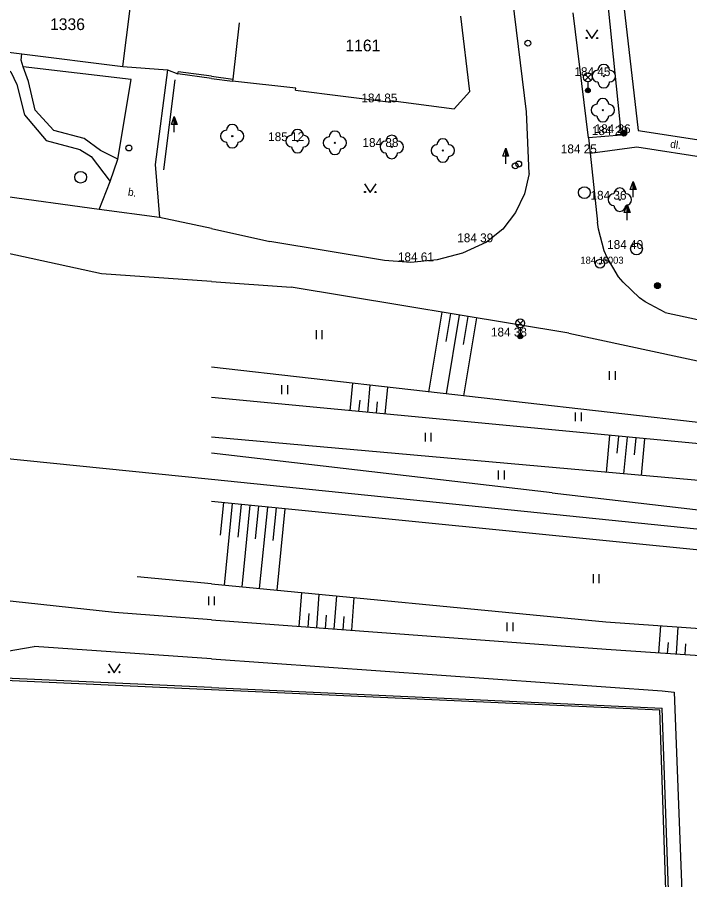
# Model space of a CAD drawing. Extents: x -539515 to -538098, y -1182060 to -1180157.
# Drawn here: x -539391.6 to -539334.2, y -1180593.5 to -1180520 of the extents above; entities that cross this region are included whole.
import ezdxf

# ---------------------------------------------------------------- set-up
doc = ezdxf.new("R2010")
doc.units = 0
for name, color, linetype in [('Vrstva 10', 7, 'Continuous'), ('Vrstva 11', 7, 'Continuous'), ('Vrstva 13', 7, 'Continuous'), ('Vrstva 14', 7, 'Continuous'), ('Vrstva 15', 7, 'Continuous'), ('Vrstva 21', 7, 'Continuous'), ('Vrstva 22', 7, 'Continuous'), ('Vrstva 23', 7, 'Continuous'), ('Vrstva 25', 7, 'Continuous'), ('Vrstva 27', 7, 'Continuous'), ('Vrstva 28', 7, 'Continuous'), ('Vrstva 33', 7, 'Continuous'), ('Vrstva 36', 7, 'Continuous'), ('Vrstva 4', 7, 'Continuous'), ('Vrstva 40', 7, 'Continuous'), ('Vrstva 47', 7, 'Continuous'), ('Vrstva 5', 7, 'Continuous'), ('Vrstva 7', 7, 'Continuous')]:
    doc.layers.add(name, color=color, linetype=linetype)

msp = doc.modelspace()

# ---------------------------------------------------------------- linework, layer by layer
at = {"layer": 'Vrstva 10'}
for p, q in [((-539348.14, -1180528.117), (-539349.63, -1180515.938)), ((-539342.87, -1180530.313), (-539344.18, -1180519.672)), ((-539347.92, -1180533.352), (-539348.14, -1180528.117)), ((-539342.87, -1180530.313), (-539342.72, -1180531.641)), ((-539342.72, -1180531.641), (-539342.1, -1180537.5)), ((-539347.92, -1180533.352), (-539348.308, -1180535.088)), ((-539384.58, -1180536.43), (-539401.65, -1180534.109)), ((-539348.308, -1180535.088), (-539349.071, -1180536.696)), ((-539379.43, -1180537.11), (-539384.58, -1180536.43)), ((-539375, -1180538.047), (-539379.43, -1180537.11)), ((-539349.071, -1180536.696), (-539350.169, -1180538.096)), ((-539384.38, -1180541.898), (-539404.62, -1180537.5)), ((-539375, -1180538.047), (-539370.02, -1180539.148)), ((-539350.169, -1180538.096), (-539351.55, -1180539.219)), ((-539360.25, -1180540.781), (-539370.02, -1180539.148)), ((-539351.55, -1180539.219), (-539353.599, -1180540.143)), ((-539358.008, -1180540.934), (-539360.25, -1180540.781)), ((-539355.771, -1180540.72), (-539358.008, -1180540.934)), ((-539353.599, -1180540.143), (-539355.771, -1180540.72)), ((-539375, -1180542.563), (-539384.38, -1180541.898)), ((-539375, -1180542.563), (-539368.2, -1180543.039)), ((-539344.527, -1180546.975), (-539368.2, -1180543.039)), ((-539336.33, -1180545.211), (-539316.91, -1180549.38)), ((-539344.527, -1180546.975), (-539326.09, -1180550.93)), ((-539383.27, -1180570.781), (-539421.22, -1180566.63)), ((-539375, -1180571.398), (-539383.27, -1180570.781)), ((-539375, -1180571.398), (-539341.35, -1180573.898)), ((-539394.18, -1180574.367), (-539390.12, -1180573.656)), ((-539375, -1180574.727), (-539390.12, -1180573.656)), ((-539341.35, -1180573.898), (-539325.45, -1180574.961)), ((-539375, -1180574.727), (-539336.57, -1180577.453)), ((-539336.57, -1180577.453), (-539335.56, -1180577.547)), ((-539335.56, -1180577.547), (-539334.42, -1180606.688))]:
    msp.add_line(p, q, dxfattribs=at)
for points in [[(-539341.515, -1180539.954), (-539342.021, -1180538.097), (-539342.1, -1180537.5)], [(-539340.291, -1180542.161), (-539341.279, -1180540.508), (-539341.515, -1180539.954)], [(-539338.52, -1180543.957), (-539339.915, -1180542.631), (-539340.291, -1180542.161)], [(-539336.33, -1180545.211), (-539338.031, -1180544.309), (-539338.52, -1180543.957)]]:
    msp.add_lwpolyline(points, dxfattribs=at)
at = {"layer": 'Vrstva 11'}
for p, q in [((-539341.18, -1180519.242), (-539340.08, -1180530.094)), ((-539381.86, -1180525.359), (-539391.045, -1180524.262)), ((-539378.75, -1180524.539), (-539379.79, -1180532.602)), ((-539382.99, -1180532.13), (-539381.86, -1180525.359)), ((-539340.08, -1180530.094), (-539342.87, -1180530.313)), ((-539342.72, -1180531.641), (-539338.74, -1180531.102)), ((-539338.74, -1180531.102), (-539302.56, -1180536.719)), ((-539379.79, -1180532.602), (-539379.43, -1180537.11)), ((-539384.58, -1180536.43), (-539383.63, -1180534.04))]:
    msp.add_line(p, q, dxfattribs=at)
for points in [[(-539388.44, -1180529.7), (-539390.03, -1180527.97), (-539390.6, -1180525.52), (-539391.045, -1180524.262), (-539391.24, -1180523.71), (-539391.171, -1180523.163)], [(-539394.56, -1180523.85), (-539393.03, -1180523.99), (-539392.11, -1180524.71), (-539391.61, -1180525.79), (-539390.94, -1180528.37), (-539389.1, -1180530.56)], [(-539383.63, -1180534.04), (-539382.99, -1180532.13), (-539384.47, -1180531.41), (-539385.87, -1180530.38), (-539388.44, -1180529.7)], [(-539389.1, -1180530.56), (-539386.22, -1180531.31), (-539385.26, -1180531.92), (-539383.63, -1180534.04)]]:
    msp.add_lwpolyline(points, dxfattribs=at)
at = {"layer": 'Vrstva 13'}
for p, q in [((-539375, -1180559.438), (-539484.75, -1180548.28)), ((-539207.95, -1180576.539), (-539375, -1180559.438))]:
    msp.add_line(p, q, dxfattribs=at)
at = {"layer": 'Vrstva 14'}
for p, q in [((-539310.58, -1180557.194), (-539375, -1180549.875)), ((-539318.52, -1180557.82), (-539375, -1180552.453)), ((-539325.45, -1180560.25), (-539375, -1180555.828)), ((-539345.97, -1180560.57), (-539375, -1180557.203)), ((-539345.97, -1180560.57), (-539332.13, -1180562.188)), ((-539323.97, -1180566.406), (-539375, -1180561.305)), ((-539375, -1180568.336), (-539381.35, -1180567.727)), ((-539375, -1180568.336), (-539341.38, -1180571.563)), ((-539341.38, -1180571.563), (-539323.19, -1180572.859))]:
    msp.add_line(p, q, dxfattribs=at)
at = {"layer": 'Vrstva 15'}
for p, q in [((-539356.468, -1180551.98), (-539355.337, -1180545.178)), ((-539354.994, -1180547.688), (-539354.597, -1180545.301)), ((-539354.975, -1180552.15), (-539353.857, -1180545.424)), ((-539353.514, -1180547.934), (-539353.117, -1180545.547)), ((-539353.483, -1180552.32), (-539352.377, -1180545.67)), ((-539362.981, -1180551.24), (-539363.203, -1180553.574)), ((-539361.491, -1180551.41), (-539361.71, -1180553.716)), ((-539359.999, -1180551.579), (-539360.216, -1180553.858)), ((-539362.363, -1180552.664), (-539362.456, -1180553.645)), ((-539360.87, -1180552.806), (-539360.963, -1180553.787)), ((-539341.335, -1180558.832), (-539341.035, -1180555.68)), ((-539340.425, -1180557.195), (-539340.288, -1180555.751)), ((-539339.84, -1180558.966), (-539339.541, -1180555.822)), ((-539338.933, -1180557.337), (-539338.795, -1180555.893)), ((-539338.346, -1180559.099), (-539338.048, -1180555.964)), ((-539373.971, -1180561.408), (-539374.249, -1180564.192)), ((-539373.225, -1180561.482), (-539373.92, -1180568.44)), ((-539372.478, -1180561.557), (-539372.756, -1180564.339)), ((-539371.732, -1180561.632), (-539372.427, -1180568.583)), ((-539370.986, -1180561.706), (-539371.264, -1180564.486)), ((-539370.239, -1180561.781), (-539370.934, -1180568.726)), ((-539369.493, -1180561.855), (-539369.771, -1180564.632)), ((-539368.747, -1180561.93), (-539369.441, -1180568.87)), ((-539367.521, -1180571.954), (-539367.307, -1180569.074)), ((-539366.025, -1180572.065), (-539365.814, -1180569.218)), ((-539364.529, -1180572.176), (-539364.32, -1180569.361)), ((-539363.033, -1180572.287), (-539362.826, -1180569.504)), ((-539366.773, -1180572.009), (-539366.688, -1180570.864)), ((-539365.277, -1180572.12), (-539365.193, -1180570.988)), ((-539363.781, -1180572.232), (-539363.698, -1180571.112)), ((-539336.86, -1180574.198), (-539336.706, -1180571.896)), ((-539335.363, -1180574.298), (-539335.21, -1180572.003)), ((-539336.112, -1180574.248), (-539336.05, -1180573.329)), ((-539334.615, -1180574.348), (-539334.554, -1180573.431))]:
    msp.add_line(p, q, dxfattribs=at)
at = {"layer": 'Vrstva 21'}
for radius in [0.375, 0.05]:
    msp.add_circle((-539341.88, -1180541.05), radius, dxfattribs=at)
at = {"layer": 'Vrstva 22'}
for centre in [(-539341.56, -1180525.063), (-539341.64, -1180527.961), (-539373.23, -1180530.18), (-539367.67, -1180530.602), (-539364.48, -1180530.75), (-539359.63, -1180531.102), (-539355.28, -1180531.406), (-539340.19, -1180535.594)]:
    msp.add_circle(centre, 0.05, dxfattribs=at)
for centre, start, end in [((-539342.06, -1180525.063), 90, 270), ((-539341.56, -1180524.563), 0, 180), ((-539341.06, -1180525.063), 270, 90), ((-539341.56, -1180525.563), 180, 0), ((-539342.14, -1180527.961), 90, 270), ((-539341.64, -1180527.461), 0, 180), ((-539341.14, -1180527.961), 270, 90), ((-539341.64, -1180528.461), 180, 0), ((-539373.73, -1180530.18), 90, 270), ((-539373.23, -1180529.68), 0, 180), ((-539372.73, -1180530.18), 270, 90), ((-539367.67, -1180530.102), 0, 180), ((-539364.48, -1180530.25), 0, 180), ((-539368.17, -1180530.602), 90, 270), ((-539367.17, -1180530.602), 270, 90), ((-539364.98, -1180530.75), 90, 270), ((-539363.98, -1180530.75), 270, 90), ((-539359.63, -1180530.602), 0, 180), ((-539355.28, -1180530.906), 0, 180), ((-539373.23, -1180530.68), 180, 0), ((-539367.67, -1180531.102), 180, 0), ((-539364.48, -1180531.25), 180, 0), ((-539360.13, -1180531.102), 90, 270), ((-539359.13, -1180531.102), 270, 90), ((-539355.78, -1180531.406), 90, 270), ((-539354.78, -1180531.406), 270, 90), ((-539359.63, -1180531.602), 180, 0), ((-539355.28, -1180531.906), 180, 0), ((-539340.19, -1180535.094), 0, 180), ((-539340.69, -1180535.594), 90, 270), ((-539339.69, -1180535.594), 270, 90), ((-539340.19, -1180536.094), 180, 0)]:
    msp.add_arc(centre, 0.5, start, end, dxfattribs=at)
at = {"layer": 'Vrstva 25'}
for p, q in [((-539378.422, -1180529.178), (-539378.17, -1180528.504)), ((-539378.17, -1180529.178), (-539378.422, -1180529.178)), ((-539378.17, -1180529.83), (-539378.17, -1180529.18)), ((-539339.302, -1180534.728), (-539339.05, -1180534.054)), ((-539339.05, -1180534.728), (-539339.302, -1180534.728)), ((-539339.05, -1180535.38), (-539339.05, -1180534.73)), ((-539339.812, -1180536.688), (-539339.56, -1180536.014)), ((-539339.56, -1180536.688), (-539339.812, -1180536.688)), ((-539339.56, -1180537.34), (-539339.56, -1180536.69))]:
    msp.add_line(p, q, dxfattribs=at)
for points in [[(-539377.92, -1180529.18), (-539378.17, -1180529.18), (-539378.17, -1180528.504), (-539378.17, -1180528.504)], [(-539377.977, -1180529.14), (-539378.13, -1180529.14), (-539378.13, -1180528.727)], [(-539378.035, -1180529.1), (-539378.09, -1180529.1), (-539378.09, -1180528.951)], [(-539338.8, -1180534.73), (-539339.05, -1180534.73), (-539339.05, -1180534.054), (-539339.05, -1180534.054)], [(-539338.857, -1180534.69), (-539339.01, -1180534.69), (-539339.01, -1180534.277)], [(-539338.915, -1180534.65), (-539338.97, -1180534.65), (-539338.97, -1180534.501)], [(-539339.31, -1180536.69), (-539339.56, -1180536.69), (-539339.56, -1180536.014), (-539339.56, -1180536.014)], [(-539339.367, -1180536.65), (-539339.52, -1180536.65), (-539339.52, -1180536.237)], [(-539339.425, -1180536.61), (-539339.48, -1180536.61), (-539339.48, -1180536.461)]]:
    msp.add_lwpolyline(points, close=True, dxfattribs=at)
for centre, radius in [((-539339.84, -1180529.922), 0.25), ((-539339.84, -1180529.922), 0.2), ((-539339.84, -1180529.922), 0.15), ((-539339.84, -1180529.922), 0.1), ((-539339.84, -1180529.922), 0.05), ((-539336.98, -1180542.922), 0.25), ((-539336.98, -1180542.922), 0.2), ((-539336.98, -1180542.922), 0.15), ((-539336.98, -1180542.922), 0.1), ((-539336.98, -1180542.922), 0.05)]:
    msp.add_circle(centre, radius, dxfattribs=at)
at = {"layer": 'Vrstva 27'}
for centre in [(-539386.16, -1180533.68), (-539343.21, -1180534.99), (-539338.77, -1180539.789)]:
    msp.add_circle(centre, 0.5, dxfattribs=at)
at = {"layer": 'Vrstva 28'}
for p, q in [((-539350.17, -1180531.888), (-539349.92, -1180531.214)), ((-539349.92, -1180531.888), (-539350.17, -1180531.888)), ((-539349.92, -1180532.54), (-539349.92, -1180531.89))]:
    msp.add_line(p, q, dxfattribs=at)
for points in [[(-539349.67, -1180531.89), (-539349.92, -1180531.89), (-539349.92, -1180531.214), (-539349.67, -1180531.89)], [(-539349.726, -1180531.849), (-539349.881, -1180531.849), (-539349.879, -1180531.437)], [(-539349.785, -1180531.81), (-539349.841, -1180531.81), (-539349.841, -1180531.66)]]:
    msp.add_lwpolyline(points, close=True, dxfattribs=at)
for centre in [(-539348.03, -1180522.26), (-539382.04, -1180531.19), (-539349.11, -1180532.71), (-539348.81, -1180532.55)]:
    msp.add_circle(centre, 0.25, dxfattribs=at)
at = {"layer": 'Vrstva 33'}
for p, q in [((-539343.175, -1180525.429), (-539342.645, -1180524.899)), ((-539343.175, -1180524.899), (-539342.645, -1180525.429)), ((-539342.91, -1180525.539), (-539342.91, -1180526.289)), ((-539348.945, -1180546.39), (-539348.415, -1180545.86)), ((-539348.945, -1180545.86), (-539348.415, -1180546.39)), ((-539348.68, -1180546.5), (-539348.68, -1180547.25))]:
    msp.add_line(p, q, dxfattribs=at)
for centre, radius in [((-539342.91, -1180525.164), 0.375), ((-539342.91, -1180526.289), 0.2), ((-539342.91, -1180526.289), 0.145), ((-539342.91, -1180526.289), 0.0876), ((-539348.68, -1180546.125), 0.375), ((-539348.68, -1180547.25), 0.2), ((-539348.68, -1180547.25), 0.145), ((-539348.68, -1180547.25), 0.0876)]:
    msp.add_circle(centre, radius, dxfattribs=at)
at = {"layer": 'Vrstva 36'}
for p, q in [((-539366.053, -1180547.469), (-539366.053, -1180546.719)), ((-539365.553, -1180547.469), (-539365.553, -1180546.719)), ((-539341.068, -1180550.942), (-539341.068, -1180550.192)), ((-539340.568, -1180550.942), (-539340.568, -1180550.192)), ((-539369.003, -1180552.159), (-539369.003, -1180551.409)), ((-539368.503, -1180552.159), (-539368.503, -1180551.409)), ((-539343.965, -1180554.472), (-539343.965, -1180553.722)), ((-539343.465, -1180554.472), (-539343.465, -1180553.722)), ((-539356.768, -1180556.211), (-539356.768, -1180555.461)), ((-539356.268, -1180556.211), (-539356.268, -1180555.461)), ((-539350.533, -1180559.424), (-539350.533, -1180558.674)), ((-539350.033, -1180559.424), (-539350.033, -1180558.674)), ((-539342.445, -1180568.26), (-539342.445, -1180567.51)), ((-539341.945, -1180568.26), (-539341.945, -1180567.51)), ((-539375.237, -1180570.157), (-539375.237, -1180569.407)), ((-539374.737, -1180570.157), (-539374.737, -1180569.407)), ((-539349.793, -1180572.37), (-539349.793, -1180571.62)), ((-539349.293, -1180572.37), (-539349.293, -1180571.62))]:
    msp.add_line(p, q, dxfattribs=at)
for points in [[(-539343.073, -1180521.117), (-539342.573, -1180521.867), (-539342.073, -1180521.117)], [(-539361.97, -1180534.242), (-539361.47, -1180534.992), (-539360.97, -1180534.242)], [(-539383.789, -1180575.156), (-539383.289, -1180575.906), (-539382.789, -1180575.156)]]:
    msp.add_lwpolyline(points, dxfattribs=at)
for centre in [(-539343.023, -1180521.817), (-539342.124, -1180521.817), (-539361.92, -1180534.942), (-539361.021, -1180534.942), (-539383.739, -1180575.856), (-539382.84, -1180575.856)]:
    msp.add_circle(centre, 0.05, dxfattribs=at)
at = {"layer": 'Vrstva 5'}
for p, q in [((-539340.16, -1180516.383), (-539338.64, -1180529.711)), ((-539382.56, -1180524.258), (-539381.93, -1180519.297)), ((-539352.97, -1180526.367), (-539353.75, -1180519.961)), ((-539372.652, -1180520.538), (-539373.178, -1180525.312)), ((-539394.36, -1180522.758), (-539391.171, -1180523.163)), ((-539391.171, -1180523.163), (-539382.56, -1180524.258)), ((-539382.56, -1180524.258), (-539378.75, -1180524.539)), ((-539378.75, -1180524.539), (-539377.87, -1180524.883)), ((-539373.178, -1180525.312), (-539373.2, -1180525.508)), ((-539367.812, -1180526.102), (-539373.2, -1180525.508)), ((-539367.83, -1180526.25), (-539367.812, -1180526.102)), ((-539367.83, -1180526.25), (-539359.72, -1180527.297)), ((-539354.32, -1180527.844), (-539352.97, -1180526.367)), ((-539359.72, -1180527.297), (-539359.7, -1180527.148)), ((-539359.7, -1180527.148), (-539354.32, -1180527.844)), ((-539338.64, -1180529.711), (-539324.38, -1180531.891))]:
    msp.add_line(p, q, dxfattribs=at)
at = {"layer": 'Vrstva 7'}
for p, q in [((-539379.07, -1180533.04), (-539378.09, -1180525.37)), ((-539377.87, -1180524.883), (-539377.844, -1180524.688)), ((-539375, -1180525.266), (-539377.87, -1180524.883)), ((-539375, -1180525.07), (-539377.844, -1180524.688)), ((-539375, -1180525.07), (-539373.178, -1180525.312)), ((-539375, -1180525.266), (-539373.2, -1180525.508)), ((-539375, -1180577.367), (-539395.2, -1180576.445)), ((-539375, -1180577.156), (-539395.19, -1180576.242)), ((-539375, -1180577.156), (-539336.59, -1180578.906)), ((-539336.784, -1180579.101), (-539375, -1180577.367)), ((-539335.62, -1180606.68), (-539336.59, -1180578.906)), ((-539335.328, -1180622.096), (-539336.784, -1180579.101))]:
    msp.add_line(p, q, dxfattribs=at)

# ---------------------------------------------------------------- texts
at = {"layer": 'Vrstva 22'}
msp.add_text('184.19', height=0.6, dxfattribs=at).set_placement((-539343.555, -1180541.05))
at = {"layer": 'Vrstva 23'}
msp.add_text(' 6003', height=0.6, dxfattribs=at).set_placement((-539341.88, -1180541.05))
at = {"layer": 'Vrstva 4'}
for s, p in [('184 45 ', (-539344.06, -1180525.06)), ('184 85 ', (-539362.22, -1180527.3)), ('184 29 ', (-539342.58, -1180530.09)), ('184 26 ', (-539342.34, -1180529.92)), ('185 12 ', (-539370.17, -1180530.6)), ('184 88 ', (-539362.13, -1180531.1)), ('184 25 ', (-539345.22, -1180531.64)), ('184 36 ', (-539342.69, -1180535.59)), ('184 39 ', (-539354.05, -1180539.22)), ('184 40 ', (-539341.27, -1180539.79)), ('184 61 ', (-539359.11, -1180540.84)), ('184 38 ', (-539351.18, -1180547.25))]:
    msp.add_text(s, height=0.75, dxfattribs=at).set_placement(p)
at = {"layer": 'Vrstva 40'}
for s, rotation, p in [('dl.', 351.40834, (-539335.93, -1180531.148)), ('b.', 350.64899, (-539382.162, -1180535.231))]:
    msp.add_text(s, height=0.65, rotation=rotation, dxfattribs=at).set_placement(p)
at = {"layer": 'Vrstva 47'}
for s, p in [('1336', (-539388.766, -1180521.141)), ('1161', (-539363.584, -1180522.953))]:
    msp.add_text(s, height=1, dxfattribs=at).set_placement(p)

doc.saveas('drawing.dxf')
